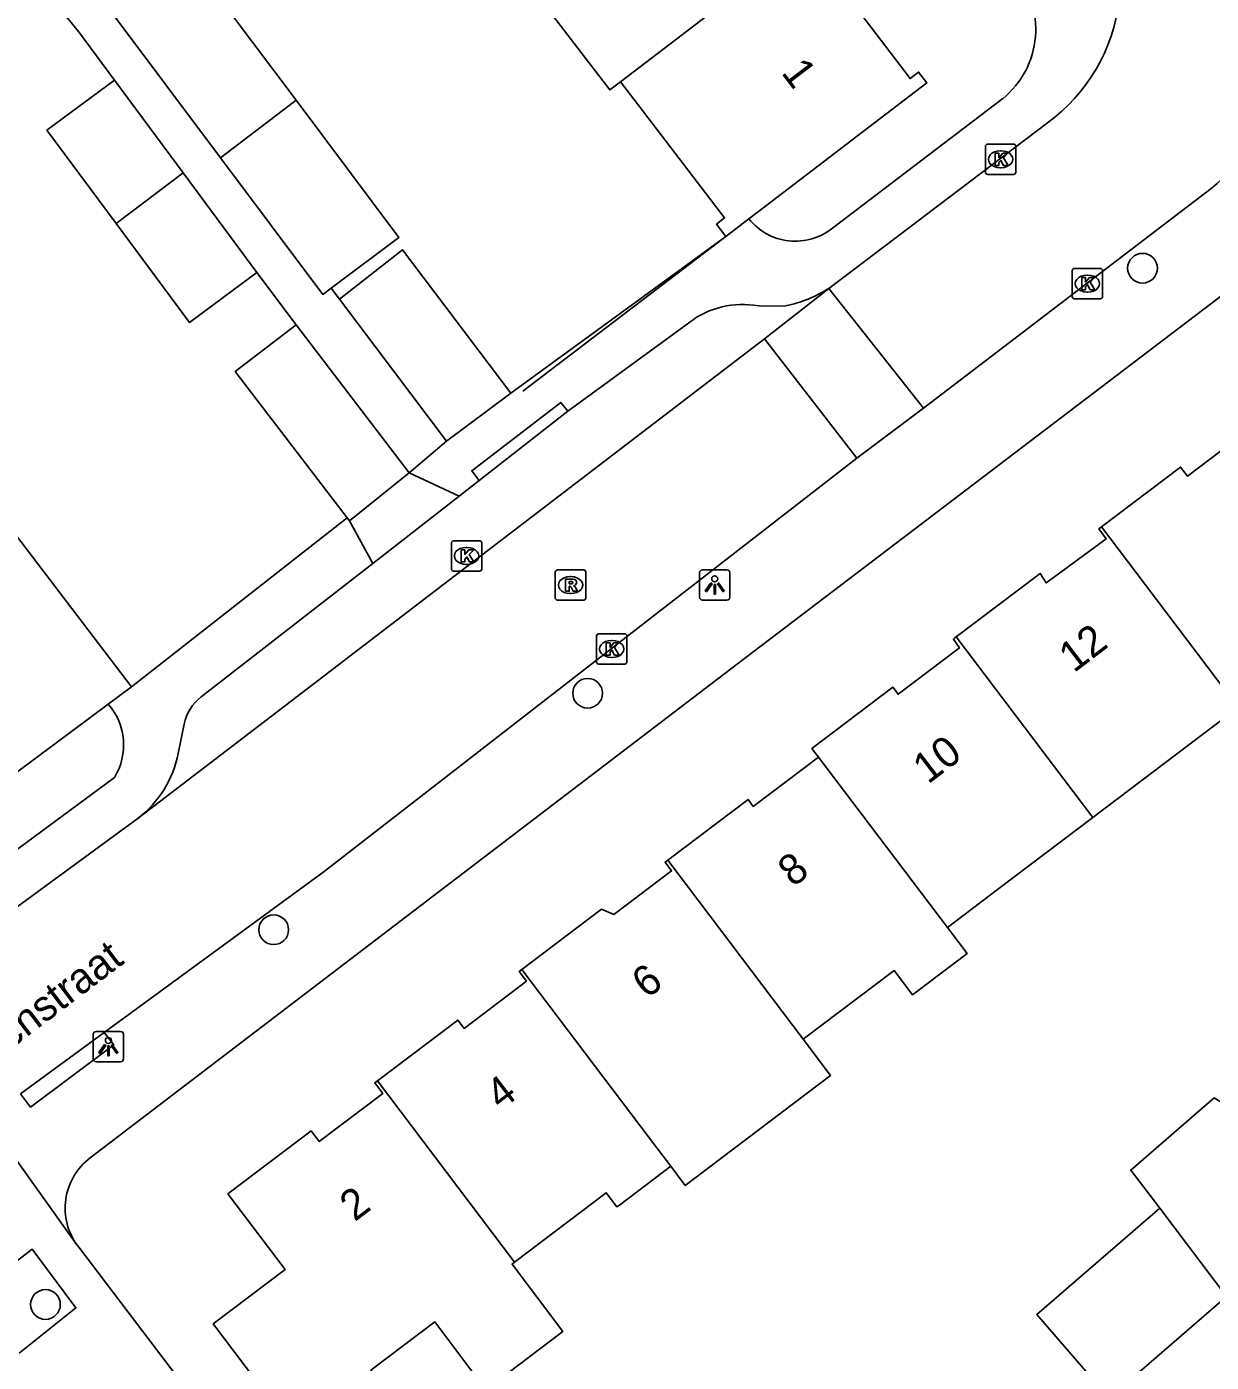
# Model space of a CAD drawing. Extents: x 160037 to 160839, y 385326 to 386441.
# Drawn here: x 160514.33 to 160553.31, y 385473.99 to 385517.96 of the extents above; entities that cross this region are included whole.
import ezdxf

# ---------------------------------------------------------------- set-up
doc = ezdxf.new("R2010")
doc.units = 0
for name, color, linetype in [('IMGEO_Boom', 7, 'Continuous'), ('IMGEO_Kolk', 7, 'Continuous'), ('IMGEO_Lichtpunt', 7, 'Continuous'), ('IMGEO_Muur', 7, 'Continuous'), ('IMGEO_Openbare_ruimte_label', 7, 'Continuous'), ('IMGEO_Pand', 7, 'Continuous'), ('IMGEO_Pand_nummerreeks', 7, 'Continuous'), ('IMGEO_Rijbaan_lokaal_open', 7, 'Continuous'), ('IMGEO_Rioolput', 7, 'Continuous'), ('IMGEO_Voetpad_open', 7, 'Continuous')]:
    doc.layers.add(name, color=color, linetype=linetype)

msp = doc.modelspace()

# ---------------------------------------------------------------- linework, layer by layer
at = {"layer": 'IMGEO_Boom'}
for centre in [(160551.046, 385510.008), (160532.789, 385496.015), (160522.459, 385488.232), (160514.95, 385475.897)]:
    msp.add_circle(centre, 0.489, dxfattribs=at)
at = {"layer": 'IMGEO_Kolk'}
for p, q in [((160545.876, 385513.168), (160545.876, 385514.02)), ((160545.951, 385514.094), (160546.803, 385514.094)), ((160546.364, 385513.874), (160546.389, 385513.874)), ((160546.877, 385514.02), (160546.877, 385513.168)), ((160546.803, 385513.094), (160545.951, 385513.094)), ((160546.387, 385513.314), (160546.362, 385513.314)), ((160548.731, 385509.074), (160548.731, 385509.926)), ((160548.806, 385510), (160549.658, 385510)), ((160549.732, 385509.926), (160549.732, 385509.074)), ((160549.219, 385509.78), (160549.244, 385509.78)), ((160549.658, 385509), (160548.806, 385509)), ((160549.242, 385509.22), (160549.217, 385509.22)), ((160528.379, 385501.038), (160529.231, 385501.038)), ((160528.304, 385500.112), (160528.304, 385500.964)), ((160528.792, 385500.818), (160528.817, 385500.818)), ((160529.305, 385500.964), (160529.305, 385500.112)), ((160528.815, 385500.258), (160528.79, 385500.258)), ((160529.231, 385500.038), (160528.379, 385500.038)), ((160533.156, 385497.974), (160534.008, 385497.974)), ((160533.081, 385497.048), (160533.081, 385497.9)), ((160533.569, 385497.754), (160533.594, 385497.754)), ((160534.082, 385497.9), (160534.082, 385497.048)), ((160533.592, 385497.194), (160533.567, 385497.194)), ((160534.008, 385496.974), (160533.156, 385496.974))]:
    msp.add_line(p, q, dxfattribs=at)
for points in [[(160545.876, 385513.168), (160545.876, 385514.02)], [(160545.951, 385514.094), (160546.803, 385514.094)], [(160546.197, 385513.794), (160546.32, 385513.794), (160546.32, 385513.643), (160546.45, 385513.794), (160546.614, 385513.794), (160546.468, 385513.643), (160546.621, 385513.394), (160546.469, 385513.394), (160546.384, 385513.558), (160546.32, 385513.491), (160546.32, 385513.394), (160546.197, 385513.394), (160546.197, 385513.794)], [(160546.877, 385514.02), (160546.877, 385513.168)], [(160546.803, 385513.094), (160545.951, 385513.094)], [(160548.731, 385509.074), (160548.731, 385509.926)], [(160548.806, 385510), (160549.658, 385510)], [(160549.732, 385509.926), (160549.732, 385509.074)], [(160549.052, 385509.7), (160549.175, 385509.7), (160549.175, 385509.549), (160549.305, 385509.7), (160549.469, 385509.7), (160549.323, 385509.549), (160549.476, 385509.3), (160549.324, 385509.3), (160549.239, 385509.464), (160549.175, 385509.397), (160549.175, 385509.3), (160549.052, 385509.3), (160549.052, 385509.7)], [(160549.658, 385509), (160548.806, 385509)], [(160528.379, 385501.038), (160529.231, 385501.038)], [(160528.304, 385500.112), (160528.304, 385500.964)], [(160528.625, 385500.738), (160528.748, 385500.738), (160528.748, 385500.587), (160528.878, 385500.738), (160529.042, 385500.738), (160528.896, 385500.587), (160529.049, 385500.338), (160528.897, 385500.338), (160528.812, 385500.502), (160528.748, 385500.435), (160528.748, 385500.338), (160528.625, 385500.338), (160528.625, 385500.738)], [(160529.305, 385500.964), (160529.305, 385500.112)], [(160529.231, 385500.038), (160528.379, 385500.038)], [(160533.156, 385497.974), (160534.008, 385497.974)], [(160533.081, 385497.048), (160533.081, 385497.9)], [(160533.402, 385497.674), (160533.525, 385497.674), (160533.525, 385497.523), (160533.655, 385497.674), (160533.819, 385497.674), (160533.673, 385497.523), (160533.826, 385497.274), (160533.674, 385497.274), (160533.589, 385497.438), (160533.525, 385497.371), (160533.525, 385497.274), (160533.402, 385497.274), (160533.402, 385497.674)], [(160534.082, 385497.9), (160534.082, 385497.048)], [(160534.008, 385496.974), (160533.156, 385496.974)]]:
    msp.add_lwpolyline(points, dxfattribs=at)
for centre, start, end in [((160545.953, 385514.018), 91.552, 178.448), ((160545.953, 385514.018), 91.552, 178.448), ((160546.801, 385514.018), 1.552, 88.448), ((160546.801, 385514.018), 1.552, 88.448), ((160545.953, 385513.17), 181.552, 268.448), ((160545.953, 385513.17), 181.552, 268.448), ((160546.801, 385513.17), 271.552, 358.448), ((160546.801, 385513.17), 271.552, 358.448), ((160548.808, 385509.924), 91.552, 178.448), ((160548.808, 385509.924), 91.552, 178.448), ((160549.656, 385509.924), 1.552, 88.448), ((160549.656, 385509.924), 1.552, 88.448), ((160548.808, 385509.076), 181.552, 268.448), ((160548.808, 385509.076), 181.552, 268.448), ((160549.656, 385509.076), 271.552, 358.448), ((160549.656, 385509.076), 271.552, 358.448), ((160528.381, 385500.962), 91.552, 178.448), ((160528.381, 385500.962), 91.552, 178.448), ((160529.229, 385500.962), 1.552, 88.448), ((160529.229, 385500.962), 1.552, 88.448), ((160528.381, 385500.114), 181.552, 268.448), ((160528.381, 385500.114), 181.552, 268.448), ((160529.229, 385500.114), 271.552, 358.448), ((160529.229, 385500.114), 271.552, 358.448), ((160533.158, 385497.898), 91.552, 178.448), ((160533.158, 385497.898), 91.552, 178.448), ((160534.006, 385497.898), 1.552, 88.448), ((160534.006, 385497.898), 1.552, 88.448), ((160533.158, 385497.05), 181.552, 268.448), ((160533.158, 385497.05), 181.552, 268.448), ((160534.006, 385497.05), 271.552, 358.448), ((160534.006, 385497.05), 271.552, 358.448)]:
    msp.add_arc(centre, 0.0765, start, end, dxfattribs=at)
for centre, major_axis, ratio, start_param, end_param in [((160546.363, 385513.594), (-0.387, 0.002), 0.722429, 4.712389, 7.853982), ((160546.388, 385513.594), (-0.39, 0.002), 0.717154, 1.570796, 4.712389), ((160549.218, 385509.5), (-0.387, 0.002), 0.722429, 4.712389, 7.853982), ((160549.243, 385509.5), (-0.39, 0.002), 0.717154, 1.570796, 4.712389), ((160528.791, 385500.538), (-0.387, 0.002), 0.722429, 4.712389, 7.853982), ((160528.816, 385500.538), (-0.39, 0.002), 0.717154, 1.570796, 4.712389), ((160533.568, 385497.474), (-0.387, 0.002), 0.722429, 4.712389, 7.853982), ((160533.593, 385497.474), (-0.39, 0.002), 0.717154, 1.570796, 4.712389)]:
    msp.add_ellipse(centre, major_axis=major_axis, ratio=ratio, start_param=start_param, end_param=end_param, dxfattribs=at)
at = {"layer": 'IMGEO_Lichtpunt'}
for p, q in [((160536.471, 385499.985), (160536.471, 385499.178)), ((160536.471, 385499.985), (160536.471, 385499.178)), ((160537.373, 385500.08), (160536.565, 385500.08)), ((160537.373, 385500.08), (160536.565, 385500.08)), ((160537.467, 385499.178), (160537.467, 385499.985)), ((160537.467, 385499.178), (160537.467, 385499.985)), ((160536.565, 385499.084), (160537.373, 385499.084)), ((160536.565, 385499.084), (160537.373, 385499.084)), ((160516.522, 385484.79), (160516.522, 385483.983)), ((160516.522, 385484.79), (160516.522, 385483.983)), ((160517.424, 385484.885), (160516.616, 385484.885)), ((160517.424, 385484.885), (160516.616, 385484.885)), ((160517.518, 385483.983), (160517.518, 385484.79)), ((160517.518, 385483.983), (160517.518, 385484.79)), ((160516.616, 385483.889), (160517.424, 385483.889)), ((160516.616, 385483.889), (160517.424, 385483.889))]:
    msp.add_line(p, q, dxfattribs=at)
for points in [[(160536.845, 385499.649), (160536.884, 385499.621), (160536.696, 385499.359), (160536.658, 385499.386), (160536.845, 385499.649)], [(160536.947, 385499.601), (160536.994, 385499.601), (160536.994, 385499.279), (160536.947, 385499.279), (160536.947, 385499.601)], [(160537.057, 385499.621), (160537.095, 385499.648), (160537.282, 385499.386), (160537.243, 385499.358), (160537.057, 385499.621)], [(160516.896, 385484.454), (160516.935, 385484.426), (160516.747, 385484.164), (160516.709, 385484.191), (160516.896, 385484.454)], [(160516.998, 385484.406), (160517.045, 385484.406), (160517.045, 385484.084), (160516.998, 385484.084), (160516.998, 385484.406)], [(160517.108, 385484.426), (160517.146, 385484.453), (160517.333, 385484.191), (160517.294, 385484.163), (160517.108, 385484.426)]]:
    msp.add_lwpolyline(points, dxfattribs=at)
for centre in [(160536.97, 385499.783), (160517.021, 385484.588)]:
    msp.add_circle(centre, 0.0994, dxfattribs=at)
for centre, start, end in [((160536.565, 385499.985), 90, 180), ((160536.565, 385499.985), 90, 180), ((160537.373, 385499.985), 0, 90), ((160537.373, 385499.985), 0, 90), ((160536.565, 385499.178), 180, 270), ((160536.565, 385499.178), 180, 270), ((160537.373, 385499.178), 270, 0), ((160537.373, 385499.178), 270, 360), ((160516.616, 385484.79), 90, 180), ((160516.616, 385484.79), 90, 180), ((160517.424, 385484.79), 0, 90), ((160517.424, 385484.79), 0, 90), ((160516.616, 385483.983), 180, 270), ((160516.616, 385483.983), 180, 270), ((160517.424, 385483.983), 270, 0), ((160517.424, 385483.983), 270, 360)]:
    msp.add_arc(centre, 0.0946, start, end, dxfattribs=at)
at = {"layer": 'IMGEO_Muur'}
msp.add_lwpolyline([(160537.333, 385511.052), (160530.657, 385505.955)], dxfattribs=at)
at = {"layer": 'IMGEO_Pand'}
for points in [[(160533.87, 385516.148), (160540.177, 385520.967)], [(160540.177, 385520.967), (160540.275, 385520.84), (160540.047, 385520.666), (160543.398, 385516.251), (160543.675, 385516.463), (160543.948, 385516.105), (160538.643, 385512.052), (160538.094, 385511.633)], [(160529.874, 385520.644), (160530.503, 385519.82), (160533.515, 385515.876), (160533.87, 385516.148)], [(160523.194, 385515.539), (160519.594, 385520.34), (160517.295, 385518.584)], [(160517.295, 385518.584), (160517.11, 385518.443), (160520.71, 385513.641)], [(160517.221, 385516.201), (160514.999, 385514.557), (160517.278, 385511.475)], [(160519.478, 385513.15), (160517.221, 385516.201)], [(160537.333, 385511.052), (160537.024, 385511.457), (160537.296, 385511.664), (160534.312, 385515.571), (160533.87, 385516.148)], [(160523.194, 385515.539), (160520.71, 385513.641)], [(160524.347, 385509.347), (160526.581, 385511.021), (160523.194, 385515.539)], [(160520.71, 385513.641), (160524.08, 385509.147), (160524.347, 385509.347)], [(160517.278, 385511.475), (160519.478, 385513.15)], [(160519.478, 385513.15), (160521.907, 385509.867)], [(160538.094, 385511.633), (160537.333, 385511.052)], [(160517.278, 385511.475), (160519.684, 385508.223), (160521.907, 385509.867)], [(160530.265, 385505.899), (160526.699, 385510.611), (160524.62, 385508.99)], [(160524.62, 385508.99), (160528.147, 385504.318)], [(160523.197, 385508.141), (160521.193, 385506.61), (160524.872, 385501.793)], [(160526.919, 385503.268), (160523.197, 385508.141)], [(160530.265, 385505.899), (160528.147, 385504.318)], [(160554.488, 385505.105), (160554.432, 385505.063), (160554.65, 385504.777), (160552.523, 385503.167), (160552.299, 385503.464), (160549.696, 385501.494)], [(160524.951, 385501.69), (160526.919, 385503.268)], [(160524.872, 385501.793), (160524.951, 385501.69)], [(160544.916, 385497.87), (160547.681, 385499.961), (160547.88, 385499.646), (160548.36, 385500), (160549.849, 385501.098), (160549.603, 385501.424), (160549.696, 385501.494)], [(160549.696, 385501.494), (160550.826, 385500), (160554.196, 385495.543)], [(160517.78, 385496.227), (160514.911, 385500), (160513.959, 385501.244)], [(160544.916, 385497.87), (160544.874, 385497.839), (160544.824, 385497.8), (160545.02, 385497.51), (160543.005, 385495.986), (160542.834, 385496.212), (160540.17, 385494.199), (160540.385, 385493.915)], [(160549.411, 385491.925), (160544.916, 385497.87)], [(160507.91, 385496.639), (160511.658, 385491.672), (160517.017, 385495.659)], [(160517.78, 385496.227), (160517.017, 385495.659)], [(160554.196, 385495.543), (160549.411, 385491.925)], [(160540.385, 385493.915), (160538.239, 385492.293), (160538.066, 385492.522), (160535.425, 385490.526)], [(160540.385, 385493.915), (160544.625, 385488.307)], [(160544.625, 385488.307), (160546.275, 385489.554), (160549.411, 385491.925)], [(160535.425, 385490.526), (160535.335, 385490.458), (160535.552, 385490.17), (160533.651, 385488.732), (160533.242, 385488.905), (160530.625, 385486.926)], [(160535.425, 385490.526), (160539.883, 385484.63)], [(160539.883, 385484.63), (160542.874, 385486.891), (160543.476, 385486.095), (160545.271, 385487.452), (160544.625, 385488.307)], [(160530.625, 385486.926), (160530.536, 385486.859), (160530.777, 385486.54), (160528.721, 385484.986), (160528.516, 385485.257), (160525.874, 385483.26)], [(160535.523, 385480.447), (160535.097, 385481.011), (160530.625, 385486.926)], [(160535.523, 385480.447), (160535.998, 385479.819), (160540.784, 385483.438), (160539.883, 385484.63)], [(160525.874, 385483.26), (160525.786, 385483.194), (160526.048, 385482.847), (160523.953, 385481.262), (160523.688, 385481.612), (160520.952, 385479.544), (160522.835, 385477.053), (160520.464, 385475.26), (160524.068, 385470.493), (160526.641, 385472.438), (160525.66, 385473.735), (160527.765, 385475.326), (160529.443, 385473.086), (160531.97, 385475.007), (160530.301, 385477.229), (160530.385, 385477.293)], [(160525.874, 385483.26), (160530.385, 385477.293)], [(160557.485, 385479.332), (160555.938, 385481.121), (160553.405, 385482.699), (160550.66, 385480.323), (160551.612, 385479.064)], [(160530.385, 385477.293), (160533.401, 385479.574), (160533.753, 385479.108), (160533.835, 385479.17), (160535.523, 385480.447)], [(160551.612, 385479.064), (160547.564, 385475.563), (160549.945, 385472.81)], [(160551.612, 385479.064), (160553.813, 385476.155)], [(160553.813, 385476.155), (160549.945, 385472.81)]]:
    msp.add_lwpolyline(points, dxfattribs=at)
at = {"layer": 'IMGEO_Rijbaan_lokaal_open'}
for points in [[(160540.722, 385509.345), (160547.916, 385514.796)], [(160543.84, 385505.398), (160553.308, 385512.627)], [(160538.603, 385507.684), (160540.722, 385509.345)], [(160540.722, 385509.345), (160543.84, 385505.398)], [(160518.004, 385491.908), (160522.529, 385495.375), (160528.572, 385500), (160538.603, 385507.684)], [(160538.603, 385507.684), (160541.646, 385503.75)], [(160543.84, 385505.398), (160541.646, 385503.75)], [(160541.646, 385503.75), (160524.116, 385490.145), (160516.883, 385484.848)], [(160510.643, 385486.515), (160518.004, 385491.908)], [(160516.883, 385484.848), (160514.132, 385482.834)]]:
    msp.add_lwpolyline(points, dxfattribs=at)
for centre, radius, start, end in [((160544.523, 385519.482), 5.786, 305.9094, 40.8969), ((160548.356, 385518.475), 7.663, 310.2608, 9.1558)]:
    msp.add_arc(centre, radius, start, end, dxfattribs=at)
at = {"layer": 'IMGEO_Rioolput'}
for p, q in [((160531.725, 385499.151), (160531.725, 385500.003)), ((160531.8, 385500.077), (160532.652, 385500.077)), ((160532.213, 385499.857), (160532.238, 385499.857)), ((160532.726, 385500.003), (160532.726, 385499.151)), ((160532.236, 385499.297), (160532.211, 385499.297)), ((160532.652, 385499.077), (160531.8, 385499.077))]:
    msp.add_line(p, q, dxfattribs=at)
for points in [[(160531.725, 385499.151), (160531.725, 385500.003)], [(160531.8, 385500.077), (160532.652, 385500.077)], [(160532.314, 385499.775), (160532.062, 385499.777), (160532.062, 385499.377)], [(160532.24, 385499.696), (160532.186, 385499.696), (160532.186, 385499.615)], [(160532.726, 385500.003), (160532.726, 385499.151)], [(160532.062, 385499.377), (160532.186, 385499.377), (160532.186, 385499.539), (160532.197, 385499.539)], [(160532.186, 385499.615), (160532.238, 385499.615)], [(160532.244, 385499.51), (160532.315, 385499.377), (160532.455, 385499.377), (160532.39, 385499.503)], [(160532.652, 385499.077), (160531.8, 385499.077)]]:
    msp.add_lwpolyline(points, dxfattribs=at)
for centre, radius, start, end in [((160531.802, 385500.001), 0.0765, 91.552, 178.448), ((160531.802, 385500.001), 0.0765, 91.552, 178.448), ((160532.246, 385499.6), 0.0964, 77.0061, 93.1865), ((160532.26, 385499.657), 0.0378, 276.6634, 79.6772), ((160532.313, 385499.665), 0.109, 350.3612, 89.416), ((160532.65, 385500.001), 0.0765, 1.552, 88.448), ((160532.65, 385500.001), 0.0765, 1.552, 88.448), ((160532.196, 385499.486), 0.0533, 26.0293, 88.6989), ((160532.222, 385499.804), 0.19, 274.7715, 282.9687), ((160532.311, 385499.665), 0.112, 277.5842, 350.9817), ((160532.295, 385499.45), 0.108, 29.5134, 73.7905), ((160531.802, 385499.153), 0.0765, 181.552, 268.448), ((160531.802, 385499.153), 0.0765, 181.552, 268.448), ((160532.65, 385499.153), 0.0765, 271.552, 358.448), ((160532.65, 385499.153), 0.0765, 271.552, 358.448)]:
    msp.add_arc(centre, radius, start, end, dxfattribs=at)
for centre, major_axis, ratio, start_param, end_param in [((160532.212, 385499.577), (-0.387, 0.002), 0.722429, 4.712389, 7.853982), ((160532.237, 385499.577), (-0.39, 0.002), 0.717154, 1.570796, 4.712389)]:
    msp.add_ellipse(centre, major_axis=major_axis, ratio=ratio, start_param=start_param, end_param=end_param, dxfattribs=at)
at = {"layer": 'IMGEO_Voetpad_open'}
for points in [[(160516.424, 385480.723), (160537.719, 385496.988), (160572.021, 385523.1), (160574.307, 385520.176), (160573.711, 385519.753)], [(160514.466, 385519.728), (160516.042, 385517.796), (160517.221, 385516.201)], [(160546.446, 385515.589), (160540.845, 385511.33)], [(160537.333, 385511.052), (160530.265, 385505.899)], [(160521.907, 385509.867), (160523.197, 385508.141)], [(160524.347, 385509.347), (160524.62, 385508.99)], [(160538.245, 385508.786), (160538.534, 385508.755), (160539.306, 385508.768)], [(160532.132, 385505.3), (160536.03, 385508.142)], [(160529.217, 385503.018), (160528.973, 385503.34), (160531.912, 385505.591), (160532.132, 385505.3)], [(160532.132, 385505.3), (160529.217, 385503.018)], [(160528.147, 385504.318), (160526.919, 385503.268)], [(160526.919, 385503.268), (160528.565, 385502.507)], [(160528.565, 385502.507), (160529.217, 385503.018)], [(160528.565, 385502.507), (160525.718, 385500.29)], [(160524.872, 385501.793), (160517.78, 385496.227)], [(160524.951, 385501.69), (160525.718, 385500.29)], [(160525.718, 385500.29), (160520.073, 385495.895)], [(160519.515, 385495.001), (160519.32, 385494.034)], [(160517.221, 385493.247), (160511.168, 385488.78)], [(160516.883, 385484.848), (160517.195, 385484.447), (160514.459, 385482.396), (160514.132, 385482.834)], [(160513.032, 385481.987), (160515.955, 385477.889), (160516.015, 385477.824)], [(160512.568, 385476.229), (160514.508, 385477.72), (160515.95, 385475.782), (160514.087, 385474.299)], [(160531.991, 385456.758), (160516.015, 385477.824)]]:
    msp.add_lwpolyline(points, dxfattribs=at)
for centre, radius, start, end in [((160544.57, 385517.884), 2.965, 309.2634, 40.7094), ((160539.62, 385512.847), 1.95, 218.5159, 308.9135), ((160538.441, 385512.916), 4.237, 281.7753, 302.5651), ((160537.868, 385505.953), 2.858, 82.4145, 130.0086), ((160520.984, 385494.705), 1.498, 127.4378, 168.6206), ((160515.47, 385494.314), 2.05, 328.6523, 41.0165), ((160515.786, 385494.751), 3.606, 307.9562, 348.5286), ((160517.665, 385479.07), 2.068, 126.8989, 217.0402)]:
    msp.add_arc(centre, radius, start, end, dxfattribs=at)

# ---------------------------------------------------------------- texts
at = {"layer": 'IMGEO_Openbare_ruimte_label'}
msp.add_text('van Norenburchstraat', height=1, rotation=37.1564, dxfattribs=at).set_placement((160507.328, 385479.385))
at = {"layer": 'IMGEO_Pand_nummerreeks'}
for s, rotation, p in [('1', 307.2019, (160539.137, 385516.44)), ('12', 37.3617, (160548.786, 385496.669)), ('10', 37.3626, (160543.986, 385493.004)), ('8', 37.3626, (160539.545, 385489.614)), ('6', 37.3626, (160534.737, 385485.942)), ('4', 37.3626, (160529.931, 385482.273)), ('2', 37.3617, (160525.126, 385478.603))]:
    msp.add_text(s, height=1, rotation=rotation, dxfattribs=at).set_placement(p)

doc.saveas('drawing.dxf')
